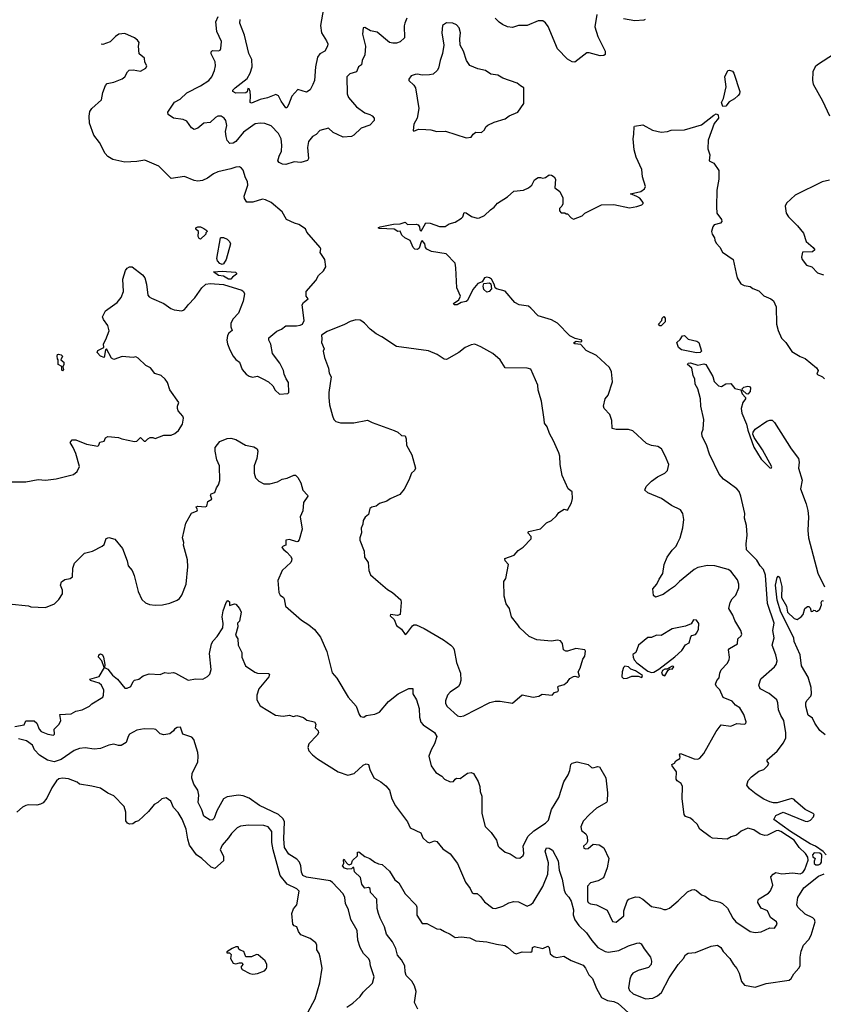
# Model space of a CAD drawing. Extents: x 2086813 to 2278017, y 548126 to 753336.
# Tile 297 of 461: x 2146574 to 2153164, y 694029 to 702103. Entities that reach past the tile are written whole.
import ezdxf

# ---------------------------------------------------------------- set-up
doc = ezdxf.new("R2010")
doc.units = 0

msp = doc.modelspace()

# ---------------------------------------------------------------- linework, layer by layer
at = {"layer": '0CON10XD'}
for points in [[(2149065.5, 702195), (2149041.1, 702055), (2149047.8, 701995), (2149090.3, 701930.3), (2149100, 701905), (2149098.6, 701885), (2149076, 701845), (2149035, 701821.4), (2149014.8, 701795.2), (2148999.2, 701715), (2148990, 701605), (2148978.9, 701571.1), (2148955, 701528.8), (2148925, 701508), (2148855, 701530), (2148805.8, 701475), (2148776.7, 701405), (2148765, 701380), (2148755, 701380), (2148716.5, 701435), (2148695, 701478), (2148675, 701488.8), (2148605, 701460.8), (2148545, 701448.2), (2148475, 701417.8), (2148463.3, 701425), (2148467.1, 701477.1), (2148463.8, 701515), (2148455, 701536), (2148445, 701538.8), (2148438.8, 701511.2), (2148427.2, 701502.8), (2148345, 701501.1), (2148320.9, 701515), (2148321.5, 701525), (2148341.8, 701545), (2148438.4, 701621.6), (2148464.5, 701665), (2148479.2, 701715), (2148477.5, 701775), (2148453.5, 701825), (2148416.9, 701975), (2148379.4, 702075), (2148381.9, 702105)], [(2149748.8, 702115), (2149732.5, 702075), (2149727.6, 702052.4), (2149728.6, 701955), (2149695, 701921.4), (2149665, 701910.5), (2149635, 701909.5), (2149605, 701916.9), (2149505, 702000.8), (2149451.3, 702011.3), (2149405, 702040), (2149390, 702035), (2149386, 701985), (2149410, 701885), (2149404.2, 701815), (2149382.6, 701767.4), (2149377, 701733), (2149352, 701715), (2149335, 701676), (2149280.7, 701659.3), (2149255.8, 701635), (2149258.9, 701495), (2149271.4, 701465), (2149335, 701389.2), (2149405, 701338.8), (2149445.9, 701325.9), (2149465, 701313.3), (2149480, 701295), (2149480, 701275), (2149445, 701237.5), (2149375, 701212.2), (2149315, 701155.7), (2149295, 701144.4), (2149225, 701139.4), (2149180.8, 701160.8), (2149145, 701178.6), (2149105, 701212), (2149035, 701194.3), (2149005, 701160.8), (2148974.3, 701145.7), (2148943.1, 701105), (2148932.9, 701055), (2148942.5, 700965), (2148933.2, 700946.8), (2148879.4, 700930.6), (2148825, 700936.5), (2148755, 700916.5), (2148727.6, 700917.6), (2148700.4, 700930.4), (2148691.1, 700945), (2148700.9, 700985), (2148720.4, 701025), (2148723.6, 701075), (2148717.9, 701125), (2148695, 701169.4), (2148635, 701231.8), (2148585, 701252.7), (2148545, 701255.5), (2148505, 701247.5), (2148409.8, 701180.2), (2148345, 701103.1), (2148325, 701091.4), (2148296.4, 701086.4), (2148275, 701113.3), (2148265.6, 701145), (2148262.2, 701185), (2148271.5, 701235), (2148265, 701276.2), (2148251.2, 701295), (2148225, 701310.8), (2148198.8, 701311.2), (2148180.3, 701299.7), (2148135, 701258.8), (2148085, 701254), (2148035, 701212.5), (2148005, 701202), (2147983.8, 701215), (2147945, 701270), (2147915, 701284.2), (2147835, 701294), (2147792.5, 701325), (2147787.5, 701345), (2147844.1, 701425.9), (2147889.2, 701450.8), (2147945, 701504), (2148055, 701560.6), (2148125.7, 701605), (2148148.6, 701635), (2148170.8, 701685), (2148180, 701725), (2148177.7, 701757.7), (2148145, 701822.5), (2148145, 701840), (2148155, 701850), (2148205, 701847.5), (2148216.4, 701853.6), (2148223, 701867), (2148228.6, 701925), (2148189.4, 702005), (2148181.2, 702085), (2148202.1, 702127.9)], [(2150235, 701133.8), (2150275, 701140), (2150292.5, 701165), (2150315, 701180), (2150361.7, 701178.3), (2150385, 701200), (2150397.5, 701225), (2150411.7, 701238.3), (2150465, 701262.5), (2150555, 701290), (2150586.4, 701313.6), (2150660, 701345), (2150706.7, 701415), (2150707.5, 701545), (2150679.3, 701559.3), (2150653.6, 701583.6), (2150535, 701622), (2150495, 701648.8), (2150436.1, 701656.1), (2150392.5, 701685), (2150329.5, 701699.5), (2150266.1, 701726.1), (2150237.3, 701767.3), (2150214.2, 701845), (2150185.8, 701895), (2150182.5, 701945), (2150188.6, 701995), (2150178, 702035), (2150155, 702061.2), (2150125, 702073.8), (2150075, 702076.7), (2150040, 702055), (2150036.7, 701995), (2150051.9, 701895), (2150041.9, 701825), (2150021.4, 701768.6), (2150009.4, 701705), (2149997.5, 701685), (2149965, 701657.1), (2149935, 701650), (2149875, 701646.9), (2149835, 701655.8), (2149815.9, 701654.1), (2149785, 701641.2), (2149763.8, 701615), (2149764.2, 701604.2), (2149805, 701566.2), (2149819.2, 701545), (2149846.2, 701375), (2149832.5, 701295), (2149806.2, 701245), (2149800, 701195), (2149805, 701190), (2149845, 701203.8), (2149905, 701203.3), (2149945, 701200), (2149995, 701186.2), (2150065, 701190), (2150235, 701133.8)], [(2150533, 702063), (2150505, 702081.2), (2150473.3, 702115)], [(2151307.1, 702145), (2151291.5, 702045), (2151313.9, 701963.9), (2151373.8, 701845), (2151373.9, 701816.1), (2151365, 701808.8), (2151335, 701806), (2151245, 701830.8), (2151225, 701830.8), (2151125, 701754.3), (2151105, 701757.5), (2151065, 701778), (2150984.2, 701865), (2150907.4, 702047.4), (2150886.6, 702076.6), (2150865, 702092.9), (2150825, 702092), (2150735, 702054.2), (2150664.6, 702055.4), (2150615, 702038), (2150574.2, 702044.2), (2150533, 702063)], [(2151702.5, 702105), (2151691.7, 702098.3), (2151617.9, 702092.1), (2151525, 702110.4)], [(2146485, 698314.2), (2146625, 698312.5), (2146725, 698331.2), (2146785, 698326.7), (2146873, 698337), (2147015, 698373.3), (2147045, 698397.5), (2147065, 698440), (2147033.3, 698545), (2147012.5, 698595), (2146987.5, 698635), (2147003.3, 698656.7), (2147035, 698658.9), (2147122.2, 698622.2), (2147213.3, 698606.7), (2147222.5, 698615), (2147230.7, 698639.3), (2147265, 698647.5), (2147277.5, 698675), (2147295, 698683.8), (2147385, 698677.5), (2147410, 698665), (2147515, 698643.3), (2147535, 698646.7), (2147565, 698676.7), (2147595, 698647.5), (2147605, 698647.5), (2147623.6, 698666.4), (2147643.6, 698676.4), (2147665, 698677.5), (2147685, 698667.5), (2147755, 698696.7), (2147815, 698696.7), (2147845, 698708.8), (2147875, 698733.3), (2147908.8, 698785), (2147916.1, 698836.1), (2147910.7, 698850.7), (2147873.3, 698895), (2147866.7, 698915), (2147866.7, 698935), (2147880, 698965), (2147805, 699067.5), (2147785, 699127.5), (2147766.7, 699155), (2147735, 699186.2), (2147682.7, 699202.7), (2147645, 699246.7), (2147608.3, 699268.3), (2147545, 699326.7), (2147525, 699337.5), (2147505, 699333.3), (2147415, 699340), (2147345, 699316.7), (2147327.7, 699327.7), (2147285, 699402.5), (2147277.5, 699395), (2147265, 699333.8), (2147235, 699343.8), (2147208.8, 699375), (2147215, 699390), (2147262.5, 699415), (2147260, 699445), (2147280, 699480), (2147307.7, 699552.3), (2147295.9, 699595.9), (2147260, 699645), (2147253.6, 699666.4), (2147277.5, 699715), (2147372.5, 699785), (2147406.2, 699825), (2147423.8, 699875), (2147420, 699975), (2147440.8, 700045), (2147456.2, 700065), (2147475, 700076.2), (2147495.6, 700075.6), (2147581.7, 700011.7), (2147598.8, 699985), (2147614.2, 699935), (2147624, 699845), (2147635, 699830), (2147655, 699818.8), (2147755, 699776.2), (2147812.5, 699735), (2147840, 699725), (2147903.6, 699716.4), (2147922.5, 699725), (2147942.5, 699745), (2147954.1, 699765.9), (2148009.3, 699820.7), (2148067, 699903), (2148100, 699935), (2148135, 699940.8), (2148245, 699930.8), (2148396, 699885), (2148408, 699875), (2148416.7, 699855), (2148406.7, 699795), (2148366.7, 699695), (2148325, 699650), (2148305.9, 699614.1), (2148304, 699585), (2148316.7, 699555), (2148288.8, 699531.2), (2148277.7, 699512.3), (2148272, 699475), (2148278, 699445), (2148296, 699395), (2148323.8, 699345), (2148346.1, 699316.1), (2148375, 699293.3), (2148399.2, 699235), (2148431.2, 699195), (2148455, 699180), (2148482.7, 699172.7), (2148525, 699180), (2148567.1, 699157.1), (2148615, 699132.5), (2148649.3, 699099.3), (2148670, 699065), (2148705, 699032.5), (2148771.7, 699038.3), (2148780, 699045), (2148777, 699127), (2148758.3, 699158.3), (2148742.5, 699195), (2148737.5, 699225), (2148707.5, 699285), (2148646.7, 699365), (2148633, 699443), (2148616.7, 699475), (2148616.2, 699495), (2148681.7, 699548.3), (2148720, 699565), (2148755, 699593.3), (2148843.6, 699593.6), (2148875, 699597.5), (2148893, 699607), (2148906.7, 699635), (2148891.2, 699765), (2148900, 699785), (2148940, 699815), (2148922, 699835), (2148923.3, 699875), (2149003.3, 699965), (2149023.3, 700005), (2149065.9, 700044.1), (2149083.8, 700075), (2149075, 700137.5), (2149036.7, 700195), (2149042.5, 700225), (2149036.7, 700235), (2148929.5, 700359.5), (2148917, 700387), (2148862.7, 700422.7), (2148826.7, 700435), (2148762.5, 700465), (2148725, 700526.2), (2148635, 700603.3), (2148590, 700625), (2148565, 700630), (2148485, 700606.2), (2148435, 700607.5), (2148416.4, 700636.4), (2148413.3, 700655), (2148444.1, 700745.9), (2148442, 700775), (2148424, 700805), (2148405, 700867.5), (2148393.9, 700883.9), (2148375.7, 700895.7), (2148345, 700894), (2148305, 700879.2), (2148197.5, 700855), (2148162.4, 700837.6), (2148115, 700802.5), (2148072.5, 700785), (2148035, 700779.2), (2148005, 700784), (2147925, 700817.5), (2147815, 700801.2), (2147715, 700902), (2147599.7, 700949.7), (2147535, 700938.6), (2147434.5, 700935.5), (2147336.2, 700955), (2147295, 700980.5), (2147273.6, 701005), (2147227.5, 701095), (2147182.2, 701155), (2147146.9, 701255), (2147143, 701313), (2147148.8, 701351.2), (2147164.3, 701375.7), (2147243.8, 701445), (2147254.4, 701505), (2147276.4, 701563.6), (2147289.7, 701580.3), (2147345, 701591.5), (2147415, 701617.5), (2147436, 701635), (2147456.7, 701675), (2147472.3, 701687.7), (2147505, 701691.2), (2147565, 701680), (2147607.5, 701705), (2147617.5, 701725), (2147600, 701755), (2147597, 701787), (2147553, 701823), (2147547.5, 701885), (2147553.3, 701915), (2147540, 701935), (2147515, 701953.8), (2147435, 701990), (2147387.3, 701982.7), (2147360, 701965), (2147315, 701920.8), (2147255, 701900), (2147240.4, 701902)], [(2153255, 701822), (2153117, 701733), (2153098, 701715), (2153079.2, 701675), (2153075.7, 701605), (2153081.4, 701575), (2153156.9, 701436.9), (2153214, 701315)], [(2152340.5, 701390.5), (2152329.2, 701425), (2152344.2, 701455.8), (2152367.7, 701552.3), (2152356.7, 701635), (2152381.2, 701685), (2152395, 701690), (2152420.5, 701680.5), (2152431.2, 701665), (2152480, 701515), (2152476, 701495), (2152465, 701480), (2152436.7, 701455), (2152390.8, 701429.2), (2152365, 701392.5), (2152340.5, 701390.5)], [(2152095.9, 695535.9), (2152075.9, 695555.9), (2152035, 695568.8), (2152024.2, 695584.2), (2152006, 695715), (2152010, 695815), (2151999.3, 695839.3), (2151965, 695862.5), (2151957.5, 695875), (2151960, 695935), (2151923.3, 695985), (2151922.5, 695995), (2151943, 696007), (2151953.6, 696026.4), (2151986.4, 696043.6), (2151990, 696055), (2151983.9, 696076.1), (2151993.4, 696086.6), (2152105, 696041.2), (2152135, 696039.2), (2152152.3, 696047.7), (2152185, 696085.4), (2152284.2, 696265.8), (2152325, 696319.5), (2152405, 696310.5), (2152455, 696331.8), (2152515, 696325.7), (2152527.8, 696332.2), (2152532.5, 696345), (2152511.9, 696405), (2152480.4, 696460.4), (2152445, 696482.9), (2152415.3, 696515.3), (2152343.8, 696545), (2152316.7, 696606.7), (2152288.8, 696635), (2152280, 696655), (2152291.2, 696685), (2152310, 696705), (2152314.2, 696745), (2152327.6, 696772.4), (2152376.2, 696823.8), (2152390.8, 696855), (2152394.3, 696875), (2152386.7, 696935), (2152395, 696947.8), (2152460, 696985), (2152462, 697025), (2152490.3, 697049.7), (2152495.8, 697065), (2152487.5, 697095), (2152438, 697175), (2152421.3, 697221.3), (2152388.9, 697275), (2152399.4, 697325), (2152416.3, 697353.7), (2152445.8, 697385), (2152470, 697445), (2152470.6, 697475), (2152459.8, 697509.8), (2152405, 697580), (2152384, 697595), (2152275, 697625.8), (2152215, 697626.6), (2152135, 697611.1), (2152105, 697595.6), (2151983.8, 697496.2), (2151944.6, 697455.4), (2151902.5, 697427.5), (2151849.8, 697390.2), (2151788.8, 697368.8), (2151770, 697380), (2151765.8, 697435), (2151800, 697475), (2151816.9, 697515), (2151848.1, 697561.9), (2151858.8, 697635), (2151884.7, 697695.3), (2151925, 697752.9), (2151956.2, 697785), (2151969.5, 697810.5), (2151988.8, 697855), (2152011.4, 697935), (2152019.2, 698005), (2152010.8, 698055), (2151992.4, 698082.4), (2151919.1, 698119.1), (2151837.1, 698177.1), (2151725, 698222), (2151701.2, 698245), (2151710.8, 698275), (2151755, 698319.2), (2151805, 698354.3), (2151865, 698384), (2151886.2, 698405), (2151896, 698455), (2151867.3, 698527.3), (2151837.5, 698585), (2151807.5, 698602.5), (2151755, 698610), (2151715, 698626.7), (2151601.7, 698731.7), (2151565, 698741.2), (2151465, 698741.2), (2151431.2, 698751.2), (2151430, 698815), (2151412.5, 698865), (2151367.5, 698915), (2151360, 698935), (2151373.8, 698995), (2151400, 699025), (2151435.6, 699134.4), (2151425.8, 699215), (2151409.7, 699249.7), (2151305, 699348.8), (2151220, 699390), (2151175, 699438.8), (2151127.5, 699445), (2151115, 699454), (2151136.4, 699466.4), (2151175, 699460), (2151182.5, 699465), (2151182.5, 699475), (2151128.9, 699488.9), (2151085, 699510), (2150983.6, 699613.6), (2150935, 699640.8), (2150824.3, 699674.3), (2150766.1, 699736.1), (2150745, 699753.3), (2150670, 699765), (2150635, 699783.3), (2150555.8, 699875.8), (2150482.5, 699895), (2150473.8, 699903.8), (2150466, 699935), (2150443.3, 699975), (2150427.3, 699987.3), (2150405, 699991.1), (2150384.6, 699985), (2150365.7, 699954.3), (2150331.2, 699938.8), (2150289.6, 699890.4), (2150245, 699800), (2150235, 699792.5), (2150195, 699784), (2150162.5, 699765), (2150137.5, 699765), (2150130, 699775), (2150174.4, 699805.6), (2150188, 699835), (2150159.4, 699905), (2150151.5, 700068.5), (2150143.8, 700105), (2150071.8, 700181.8), (2149951.5, 700201.5), (2149911.2, 700221.2), (2149901.2, 700235), (2149895.7, 700265), (2149875, 700292.5), (2149865, 700282.5), (2149850.6, 700229.4), (2149835, 700218), (2149815, 700220.8), (2149800.8, 700235), (2149775, 700292.5), (2149732.5, 700315), (2149708.8, 700335), (2149695, 700367.5), (2149675, 700366.7), (2149644.3, 700384.3), (2149525, 700390), (2149512.5, 700395), (2149530, 700405), (2149640, 700425), (2149695, 700427.5), (2149735, 700443.3), (2149755, 700422.5), (2149825, 700425.8), (2149841.2, 700421.2), (2149852, 700405), (2149855, 700380), (2149865, 700367.5), (2149905, 700437.5), (2149940, 700435), (2150017, 700407), (2150061.7, 700408.3), (2150095, 700427.5), (2150145, 700443.3), (2150197.5, 700475), (2150206.7, 700485), (2150218.3, 700521.7), (2150235, 700520), (2150278.3, 700488.3), (2150325, 700476.2), (2150345, 700478), (2150385, 700496), (2150435, 700544.2), (2150465.4, 700564.6), (2150493, 700597), (2150575, 700651.2), (2150625, 700696.2), (2150705, 700706), (2150745.9, 700724.1), (2150772.5, 700745), (2150795, 700790), (2150825, 700807.5), (2150845, 700810), (2150865, 700802.5), (2150885, 700807.5), (2150915, 700830), (2150935, 700827.5), (2150957.5, 700815), (2150967.5, 700795), (2150962.5, 700725), (2151003.3, 700695), (2151027, 700643), (2151027, 700593), (2151020, 700575), (2151000, 700555), (2151000, 700535), (2151015, 700520), (2151045, 700520), (2151055, 700510), (2151065, 700510), (2151097, 700477), (2151115, 700467.5), (2151185, 700493.8), (2151207.5, 700515), (2151345, 700583.3), (2151445, 700588), (2151575, 700561.2), (2151635, 700570), (2151675, 700584), (2151686.2, 700595), (2151686.7, 700605), (2151658, 700638), (2151635, 700654.2), (2151582.5, 700675), (2151667.5, 700695), (2151696.7, 700715), (2151706.2, 700735), (2151682, 700815), (2151675.8, 700875), (2151630, 700975), (2151612, 701035), (2151603.3, 701125), (2151611.2, 701165), (2151612.5, 701225), (2151615, 701230), (2151685, 701240), (2151762.5, 701197.5), (2151835, 701181.2), (2151885, 701186.7), (2151915, 701196.7), (2152025, 701200), (2152165, 701240), (2152265, 701321.2), (2152285, 701330), (2152302.5, 701322.5), (2152304.2, 701295), (2152268.3, 701251.7), (2152218.5, 701115), (2152215.6, 701045), (2152232.9, 700995), (2152227.5, 700945), (2152265, 700927.5), (2152306.2, 700865), (2152306.2, 700795), (2152291.2, 700705), (2152288.3, 700568.3), (2152292, 700515), (2152328.8, 700465), (2152333, 700447), (2152320, 700435), (2152268.3, 700421.7), (2152256.7, 700405), (2152247.5, 700365), (2152252.5, 700345), (2152272.5, 700315), (2152273.6, 700293.6), (2152285, 700270), (2152315, 700237.5), (2152335.9, 700195.9), (2152425.8, 700135.8), (2152449.3, 700020.7), (2152456.7, 699985), (2152487, 699937), (2152515, 699923.3), (2152565, 699916.2), (2152585, 699898.8), (2152635, 699878.8), (2152675, 699837.5), (2152733.4, 699813.4), (2152755, 699796.2), (2152777.7, 699747.7), (2152780, 699605), (2152793.8, 699555), (2152821.7, 699491.7), (2152855.5, 699455.5), (2152905, 699382), (2152975, 699341.4), (2153015.4, 699325.4), (2153108.3, 699248.3), (2153122.5, 699225), (2153110, 699195), (2153157.5, 699175), (2153175, 699157.5)], [(2153215, 700787.5), (2153155, 700773.3), (2152932.5, 700665), (2152861.2, 700598.8), (2152852, 700575), (2152858.8, 700515), (2152878.8, 700485), (2152952.9, 700412.9), (2153001.2, 700351.2), (2153024, 700285), (2153080, 700235), (2153093.3, 700215), (2153075, 700198.8), (2152993.9, 700196.1), (2152983.8, 700155), (2152990, 700135), (2153025, 700088.8), (2153070, 700075), (2153115, 700027.5), (2153165, 700010)], [(2148055, 700302.5), (2148045, 700307.5), (2148036.7, 700325), (2148040, 700365), (2148017.5, 700385), (2148017.5, 700395), (2148035, 700403.3), (2148055, 700403.3), (2148085, 700391.2), (2148107.5, 700375), (2148110, 700365), (2148100, 700355), (2148100, 700345), (2148055, 700302.5)], [(2148235, 700096.2), (2148215, 700102.5), (2148196.7, 700125), (2148190, 700145), (2148220, 700315), (2148225, 700317.5), (2148245, 700316), (2148275, 700302), (2148295, 700283.3), (2148301.2, 700265), (2148266.7, 700135), (2148245, 700101.2), (2148235, 700096.2)], [(2148305, 699974.5), (2148285, 699976.2), (2148245, 699998.9), (2148205, 700004.4), (2148162.5, 700035), (2148235, 700040.4), (2148342.4, 700032.4), (2148352, 700025), (2148350.8, 700015), (2148317.8, 699992.2), (2148305, 699974.5)], [(2150405, 699868), (2150380.5, 699890.5), (2150373.1, 699916.9), (2150380.7, 699939.3), (2150425.6, 699945.6), (2150437.7, 699937.7), (2150444, 699896), (2150425, 699873.8), (2150405, 699868)], [(2151835, 699592.5), (2151823, 699593), (2151812.5, 699605), (2151840, 699635), (2151842.5, 699655), (2151855, 699670), (2151866.7, 699655), (2151867.5, 699625), (2151835, 699592.5)], [(2150185, 696388), (2150215, 696394), (2150430, 696505), (2150473.9, 696513.9), (2150514.1, 696514.1), (2150615, 696497.5), (2150695, 696566.7), (2150785, 696546.7), (2150830, 696555), (2150858.3, 696571.7), (2150940, 696565), (2150960, 696585), (2150987.5, 696595), (2150992.5, 696605), (2150987, 696633), (2150991.7, 696638.3), (2151038.3, 696651.7), (2151066.4, 696673.6), (2151085, 696700), (2151115, 696716.7), (2151125, 696720), (2151155, 696712.5), (2151165, 696720), (2151153.3, 696755), (2151170, 696785), (2151190.5, 696859.5), (2151208.8, 696885), (2151213.3, 696925), (2151207.5, 696935), (2151135, 696947.1), (2151065, 696924.2), (2151052.5, 696925), (2151034, 696935), (2151026.4, 696986.4), (2151008.6, 697008.6), (2150985, 697016), (2150935, 697006.7), (2150815, 697017.5), (2150752.5, 697045), (2150675, 697117.5), (2150658.3, 697141.7), (2150606.7, 697205), (2150590, 697275), (2150564.1, 697314.1), (2150546.7, 697375), (2150543.3, 697495), (2150559.3, 697520.7), (2150582.5, 697635), (2150553.8, 697665), (2150553.3, 697685), (2150628.3, 697711.7), (2150660.7, 697749.3), (2150703, 697777), (2150767.5, 697845), (2150767.5, 697865), (2150740, 697895), (2150750, 697905), (2150845, 697927.5), (2150895, 697977.5), (2150935, 697997.5), (2150976.4, 698033.6), (2150995, 698062.5), (2151038.3, 698088.3), (2151065, 698080), (2151097.7, 698142.3), (2151107, 698177), (2151105, 698230), (2151072.5, 698255), (2151023.3, 698365), (2151006, 698455), (2151003.6, 698523.6), (2150995, 698550), (2150950.7, 698650.7), (2150918.3, 698708.3), (2150898.8, 698765), (2150878.8, 698795), (2150876, 698825), (2150853.8, 698975), (2150826.2, 699065), (2150823.8, 699105), (2150765, 699236.7), (2150735, 699246.2), (2150555, 699249.2), (2150515, 699312.9), (2150455, 699364.4), (2150355, 699421.4), (2150305, 699440.8), (2150275, 699438), (2150225.8, 699414.2), (2150175.8, 699374.2), (2150075, 699316.7), (2150055, 699320), (2149997.7, 699357.7), (2149925, 699386.7), (2149665, 699423.3), (2149543.6, 699503.6), (2149496.4, 699526.4), (2149447.5, 699565), (2149402.5, 699615), (2149380.7, 699630.7), (2149365, 699640), (2149330.7, 699640.7), (2149285, 699628.8), (2149237.3, 699602.7), (2149095, 699546.7), (2149047.5, 699515), (2149052.5, 699485), (2149047.5, 699455), (2149070, 699405), (2149063.3, 699385), (2149073.6, 699333.6), (2149106.7, 699245), (2149112.5, 699205), (2149127.5, 699175), (2149110, 699045), (2149110, 699005), (2149114.1, 698944.1), (2149138.8, 698855), (2149150, 698825), (2149165, 698807.5), (2149205, 698796.2), (2149315, 698798), (2149425, 698820), (2149465, 698800), (2149645.5, 698735.5), (2149675, 698720), (2149705, 698693.8), (2149735, 698690), (2149744.2, 698665), (2149746.7, 698615), (2149788.8, 698535), (2149820, 698425), (2149810, 698405), (2149785.8, 698384.2), (2149765, 698326.7), (2149727.6, 698252.4), (2149690.3, 698209.7), (2149612.5, 698175), (2149585, 698153.8), (2149525, 698136.2), (2149497.5, 698115), (2149462.5, 698105), (2149446.1, 698093.9), (2149433.8, 698046.2), (2149407, 698023), (2149390, 697995), (2149386.7, 697965), (2149373, 697933), (2149376.2, 697895), (2149363.8, 697855), (2149363.8, 697835), (2149398, 697745), (2149401.2, 697695), (2149430.5, 697650.5), (2149436.2, 697585), (2149451.2, 697551.2), (2149512, 697495), (2149590.2, 697430.2), (2149630.8, 697405), (2149698, 697345), (2149702.5, 697325), (2149692.5, 697225), (2149672, 697218), (2149613.8, 697226.2), (2149612.5, 697215), (2149644, 697185), (2149664.2, 697134.2), (2149705.7, 697105.7), (2149735, 697062.5), (2149745, 697067.5), (2149795, 697133.8), (2149805, 697140), (2149825, 697139.6), (2149891.8, 697111.8), (2150048, 697018), (2150110, 696975), (2150129.1, 696955), (2150137.8, 696935), (2150155, 696832.5), (2150187.5, 696745), (2150190, 696685), (2150184.2, 696655), (2150172.5, 696635), (2150105, 696589.2), (2150082.9, 696565), (2150065, 696517.5), (2150064.3, 696495), (2150080.3, 696470.3), (2150165, 696394), (2150185, 696388)], [(2152125, 699371.2), (2152001.2, 699395), (2151975.8, 699415), (2151962.5, 699455), (2151989.2, 699480.8), (2152008.8, 699511.2), (2152025, 699513.3), (2152055, 699482.5), (2152125.8, 699465.8), (2152143.3, 699455), (2152164.2, 699385), (2152155, 699374.7), (2152125, 699371.2)], [(2146925, 699223.8), (2146918.3, 699228.3), (2146918.3, 699258.3), (2146890, 699275), (2146890, 699315), (2146883, 699323), (2146880, 699345), (2146883.3, 699356.7), (2146890.7, 699359.3), (2146912.5, 699355), (2146923.3, 699345), (2146910, 699315), (2146936.7, 699295), (2146936.2, 699275), (2146927.5, 699255), (2146932.5, 699235), (2146925, 699223.8)], [(2153187.3, 695255), (2153161.8, 695281.8), (2153100, 695325), (2153055, 695343.9), (2152894.8, 695445), (2152758.8, 695545), (2152773.6, 695576.4), (2152835, 695603.8), (2153015, 695530.2), (2153035, 695527.5), (2153060.2, 695539.8), (2153084.4, 695565.6), (2153088, 695585), (2153082, 695595), (2153015, 695625.6), (2152935.8, 695695), (2152925, 695708), (2152905, 695717.5), (2152785, 695682.5), (2152755, 695681.1), (2152725, 695688.5), (2152675, 695710.6), (2152612.8, 695752.8), (2152558.8, 695795), (2152536.9, 695825), (2152548.9, 695865), (2152574.7, 695895.3), (2152635, 695940.8), (2152675.8, 695954.2), (2152706.7, 695985), (2152716.2, 696005), (2152704.1, 696024.1), (2152704, 696035), (2152785, 696105.6), (2152836.8, 696173.2), (2152856.9, 696215), (2152857.1, 696255), (2152840.6, 696355), (2152815, 696397.1), (2152796.2, 696445), (2152790.9, 696500.9), (2152782.5, 696525), (2152718.6, 696578.6), (2152646, 696615), (2152635.8, 696645), (2152651.7, 696698.3), (2152763.8, 696796.2), (2152778.6, 696815), (2152786.7, 696845), (2152775.5, 696895), (2152743.5, 696975), (2152761.6, 697035), (2152749.7, 697095), (2152760.9, 697155), (2152707.5, 697315), (2152688.7, 697548.7), (2152674.5, 697594.5), (2152645.4, 697625.4), (2152620.1, 697670.1), (2152535.4, 697755.4), (2152531.4, 697805), (2152540, 697875), (2152534.8, 697955), (2152518.2, 698015), (2152519.1, 698055), (2152488.8, 698195), (2152473.2, 698233.2), (2152456, 698256), (2152379.6, 698309.6), (2152344.3, 698335), (2152308.8, 698375), (2152229.7, 698539.7), (2152205.5, 698615.5), (2152171.4, 698685), (2152167.5, 698715), (2152177.5, 698745), (2152184.3, 698825), (2152159.4, 698935), (2152156.2, 698995), (2152135.8, 699075), (2152112.5, 699115), (2152110, 699155), (2152096, 699186), (2152085.6, 699245), (2152049.2, 699275), (2152056.7, 699285), (2152075, 699288.7), (2152135, 699270.3), (2152185, 699280), (2152200.6, 699275), (2152257.7, 699177.7), (2152268.6, 699135), (2152305, 699100), (2152330, 699095), (2152365, 699117.5), (2152405, 699120), (2152439.3, 699079.3), (2152488.3, 699068.3), (2152498.8, 699035), (2152526.7, 699005), (2152526.2, 698995), (2152505, 698963.3), (2152490, 698915), (2152494.6, 698875), (2152533.7, 698785), (2152545, 698736), (2152595, 698598.6), (2152655, 698500.5), (2152725, 698429.2), (2152737.5, 698425), (2152742, 698435), (2152665, 698576.7), (2152598.1, 698678.1), (2152587.2, 698705), (2152588.6, 698721.4), (2152605, 698745.5), (2152700.3, 698809.7), (2152725, 698820), (2152745, 698818.4), (2152765, 698800.7), (2152901.4, 698585), (2152960, 698505), (2152967.1, 698475), (2152960, 698425), (2152991.7, 698328.3), (2152977.5, 698255), (2153022.9, 698132.9), (2153037.2, 698077.2), (2153041.6, 698025), (2153036.7, 697915), (2153043, 697855), (2153118.1, 697565), (2153175, 697452.1)], [(2152545, 699033.3), (2152533.6, 699033.6), (2152500, 699065), (2152497.5, 699075), (2152511.7, 699088.3), (2152545, 699098.8), (2152560, 699095), (2152566.7, 699085), (2152563.3, 699055), (2152545, 699033.3)], [(2146485, 697312.5), (2146645, 697297.5), (2146665, 697287.5), (2146785, 697283.3), (2146857.7, 697312.3), (2146895, 697347.5), (2146923.3, 697395), (2146923.8, 697425), (2146909.2, 697465), (2146917.4, 697492.6), (2146945, 697513.1), (2146988.3, 697521.7), (2147005.6, 697534.4), (2147008.1, 697605), (2147023.5, 697646.5), (2147105, 697727.9), (2147170, 697745), (2147250, 697785), (2147265, 697800), (2147282.5, 697847.5), (2147305, 697857.5), (2147355, 697842.5), (2147415.9, 697765.9), (2147456.2, 697665), (2147463.8, 697625), (2147495, 697587.5), (2147513.3, 697545), (2147543.8, 697415), (2147575, 697347.5), (2147605, 697321.2), (2147637.3, 697307.3), (2147685, 697300.8), (2147745, 697304.3), (2147805, 697317.5), (2147865.9, 697344.1), (2147885, 697356.7), (2147903.3, 697385), (2147940, 697475), (2147952, 697615), (2147948.8, 697675), (2147917, 697793), (2147920, 697815), (2147910, 697855), (2147936.7, 697975), (2147982.3, 698057.7), (2148030, 698075), (2148032.5, 698085), (2148021.7, 698108.3), (2148035, 698112.5), (2148095, 698107.5), (2148107.5, 698115), (2148117, 698153), (2148148.3, 698171.7), (2148137.5, 698205), (2148142.5, 698215), (2148173.3, 698226.7), (2148186.7, 698265), (2148205, 698287.5), (2148214.3, 698325), (2148212.9, 698445), (2148190, 698495), (2148175.9, 698564.1), (2148177.5, 698595), (2148215.7, 698645), (2148275, 698667.3), (2148305, 698672.3), (2148345, 698659.1), (2148425, 698612.9), (2148495, 698600), (2148521.2, 698585), (2148526, 698565), (2148518, 698505), (2148496.2, 698445), (2148497.5, 698385), (2148507.5, 698345), (2148535, 698317.5), (2148575, 698297.1), (2148625, 698295.6), (2148687, 698313), (2148725, 698334.5), (2148767.6, 698342.4), (2148821.2, 698368.8), (2148835, 698368), (2148855, 698347.5), (2148878.8, 698305), (2148896.4, 698245), (2148934, 698205), (2148936, 698195), (2148900, 698145), (2148894.4, 698075), (2148874.5, 698025.5), (2148888.9, 697925), (2148865, 697837.5), (2148855, 697824), (2148845, 697822.5), (2148785, 697840.8), (2148757.5, 697835), (2148756.7, 697795), (2148733, 697787), (2148723.8, 697775), (2148738.8, 697755), (2148765.6, 697735.6), (2148795.6, 697705), (2148804.3, 697685), (2148802.5, 697665), (2148796.9, 697653.1), (2148726.2, 697585), (2148690, 697505), (2148700, 697405), (2148708.8, 697385), (2148735.7, 697365.7), (2148741.2, 697355), (2148754.5, 697294.5), (2148885, 697178.8), (2148945, 697140), (2148991.2, 697101.2), (2149039.7, 697039.7), (2149092.1, 696922.1), (2149137.3, 696747.3), (2149174.2, 696704.2), (2149267.7, 696547.7), (2149333.6, 696473.6), (2149356.7, 696405), (2149368.3, 696388.3), (2149395, 696383.8), (2149415, 696396.2), (2149485, 696409.2), (2149525.5, 696424.5), (2149597.8, 696512.2), (2149676.4, 696573.6), (2149765, 696620), (2149798.3, 696618.3), (2149797.5, 696575), (2149826.7, 696525), (2149849.6, 696455), (2149851.8, 696385), (2149862.8, 696342.8), (2149881.1, 696321.1), (2149975, 696258.8), (2149995.6, 696225.6), (2149975.4, 696164.6), (2149947.5, 696115), (2149928.8, 696065), (2149946.7, 695985), (2149985, 695930), (2150035, 695900), (2150056.4, 695876.4), (2150105, 695853.3), (2150130, 695855), (2150143.6, 695876.4), (2150155, 695882.5), (2150185, 695880), (2150245, 695923.3), (2150275, 695930), (2150295, 695922.5), (2150333.8, 695855), (2150347.5, 695815), (2150350.6, 695775), (2150362.5, 695735), (2150364, 695595), (2150391.7, 695488.3), (2150438.8, 695438.8), (2150483.3, 695375), (2150496.7, 695325), (2150505, 695316.7), (2150555, 695276.7), (2150595, 695264), (2150645, 695231.2), (2150675, 695226.7), (2150701.7, 695248.3), (2150707.5, 695265), (2150703.8, 695326.2), (2150742.1, 695405), (2150789.4, 695450.6), (2150886.2, 695515), (2150911.2, 695538.8), (2150934.1, 695625.9), (2150995.5, 695724.5), (2151035, 695852.5), (2151070.3, 695909.7), (2151085.8, 695945), (2151094.2, 695995.8), (2151105, 696007.5), (2151145, 696016.2), (2151236.4, 695996.4), (2151262.1, 695972.1), (2151275, 695967.5), (2151315, 695980), (2151327.3, 695977.3), (2151379.2, 695885), (2151393, 695763), (2151392, 695695), (2151386.2, 695685), (2151305, 695636.2), (2151245.8, 695584.2), (2151195, 695530), (2151174.4, 695485), (2151180, 695455), (2151216, 695426), (2151226.1, 695406.1), (2151230, 695365), (2151221.7, 695348.3), (2151196.7, 695325), (2151200.5, 695310.5), (2151215.8, 695304.2), (2151235, 695308), (2151277, 695343), (2151325, 695336.7), (2151365, 695312.5), (2151403.8, 695225), (2151392.3, 695147.7), (2151361.2, 695065), (2151317.6, 695042.4), (2151255, 695024.4), (2151231.2, 694998.8), (2151228.9, 694878.9), (2151236, 694865), (2151255, 694852.5), (2151305, 694846), (2151390.3, 694800.3), (2151435, 694707.5), (2151463.9, 694703.9), (2151526.7, 694755), (2151528, 694795), (2151554.3, 694875), (2151569.1, 694890.9), (2151597.8, 694902.2), (2151625, 694910.8), (2151655, 694907.5), (2151685, 694890), (2151755, 694830.8), (2151827.9, 694817.9), (2151855, 694806), (2151875, 694806), (2151901.7, 694818.3), (2151973, 694877), (2152049.3, 694950.7), (2152085, 694967.5), (2152105, 694970), (2152125, 694963.3), (2152165.9, 694925.9), (2152195.7, 694915.7), (2152235, 694886.2), (2152315, 694867.1), (2152336.7, 694855), (2152377.6, 694817.6), (2152422.9, 694735), (2152446.6, 694706.6), (2152565, 694626), (2152605, 694618), (2152655, 694624), (2152725, 694656.7), (2152765, 694653.8), (2152786.2, 694685), (2152780, 694705), (2152731.8, 694741.8), (2152705.3, 694795.3), (2152655, 694818), (2152626, 694865), (2152630, 694885), (2152638.8, 694895), (2152715, 694939.2), (2152730.6, 694959.4), (2152750.5, 695005), (2152734.3, 695075), (2152752.4, 695097.6), (2152775, 695108.6), (2152825, 695100), (2152915, 695106.9), (2152975, 695100), (2152995, 695110.8), (2153012.9, 695135), (2153039.1, 695210.9), (2153035.7, 695235), (2153017.1, 695265), (2152965.4, 695315.4), (2152925, 695373.8), (2152815, 695445.8), (2152795, 695453.3), (2152777.7, 695452.3), (2152705, 695416.4), (2152685, 695412.2), (2152645, 695425.5), (2152595, 695460.6), (2152545, 695474), (2152490.5, 695449.5), (2152453.4, 695416.6), (2152407, 695403), (2152375, 695384.2), (2152255, 695392.5), (2152235, 695401.2), (2152150, 695465), (2152128.8, 695505), (2152095.9, 695535.9)], [(2153178.7, 696238.7), (2153135.5, 696275.5), (2153094.1, 696334.1), (2153074.3, 696375), (2153040.4, 696400.4), (2153020.5, 696475), (2153019.3, 696500.7), (2153028.7, 696521.3), (2153062.1, 696555), (2153067.1, 696575), (2153065, 696627.5), (2153040.3, 696710.3), (2152984.5, 696805), (2152974.2, 696895), (2152925, 697003.3), (2152921.4, 697035), (2152815, 697244.3), (2152786.2, 697343.8), (2152770.8, 697465), (2152785, 697528.8), (2152795, 697540), (2152805, 697532.5), (2152823.3, 697455), (2152821.9, 697365), (2152862.5, 697295), (2152869.2, 697245), (2152925, 697192), (2152950, 697185), (2152982.5, 697205), (2152997.5, 697225), (2153012.5, 697275), (2153035, 697290), (2153045, 697290), (2153055, 697280), (2153065, 697250), (2153078.3, 697251.7), (2153085, 697260), (2153098.3, 697258.3), (2153105, 697250), (2153115, 697252.5), (2153135, 697270), (2153148.8, 697305), (2153146.2, 697325), (2153155, 697340), (2153165, 697338)], [(2146535, 696306.7), (2146610, 696320), (2146625, 696353.3), (2146693, 696353), (2146713.3, 696335), (2146732, 696285), (2146750, 696265), (2146805, 696243.1), (2146850, 696235), (2146860, 696245), (2146857.5, 696285), (2146897.5, 696325), (2146910, 696355), (2146903.3, 696406.7), (2146995, 696410), (2147035, 696432.5), (2147085, 696442.5), (2147145, 696472.5), (2147165, 696492.5), (2147255, 696547.5), (2147262, 696565), (2147262.5, 696605), (2147245.6, 696645.6), (2147225, 696662.5), (2147155, 696684.2), (2147150, 696695), (2147224.1, 696715.9), (2147270, 696790), (2147295, 696776.7), (2147335, 696727.5), (2147375.9, 696695.9), (2147435, 696622.5), (2147455, 696620.8), (2147485, 696634), (2147503.9, 696676.1), (2147515, 696687.5), (2147550, 696695), (2147586.4, 696723.6), (2147635, 696738), (2147725, 696734.2), (2147765, 696751.2), (2147795, 696743.3), (2147835, 696748.8), (2147850, 696745), (2147955, 696688), (2148017.7, 696697.7), (2148075, 696695.7), (2148115, 696715.8), (2148133.4, 696736.6), (2148144.5, 696775.5), (2148130.7, 696905), (2148147.7, 696985), (2148159.2, 697010.8), (2148192.2, 697045), (2148238.6, 697115), (2148243, 697153), (2148233.1, 697205), (2148242, 697255), (2148267.5, 697325), (2148280.7, 697339.3), (2148295, 697330), (2148295, 697300), (2148335, 697312.5), (2148345, 697310), (2148375, 697273.8), (2148390, 697245), (2148375, 697170), (2148360, 697155), (2148363.8, 697125), (2148342.5, 697055), (2148363.8, 697025), (2148366.2, 696975), (2148395.8, 696915), (2148394.3, 696874.3), (2148425.9, 696805.9), (2148503, 696753), (2148525, 696744), (2148613, 696743), (2148622.5, 696735), (2148616.7, 696715), (2148533.8, 696615), (2148518.8, 696565), (2148517.5, 696525), (2148546.1, 696476.1), (2148670.3, 696400.3), (2148735, 696392), (2148785, 696400), (2148815, 696390), (2148846.4, 696396.4), (2148901.2, 696381.2), (2148928.3, 696358.3), (2148992.5, 696345), (2149002.5, 696325), (2148997.5, 696295), (2149022, 696272), (2149024.2, 696255), (2149014, 696235), (2148945.5, 696164.5), (2148935.8, 696135), (2148945, 696108.8), (2148973.8, 696075), (2149015, 696042.2), (2149186.6, 695936.6), (2149265, 695909.2), (2149317.3, 695922.7), (2149389.8, 695990.2), (2149415, 696000), (2149433.3, 695995), (2149443.8, 695955), (2149476.9, 695886.9), (2149535, 695854.2), (2149575, 695820.8), (2149605, 695785.8), (2149624.5, 695714.5), (2149655.8, 695655.8), (2149754, 695525), (2149776.1, 695476.1), (2149862.5, 695435), (2149878.8, 695395), (2149915, 695362.5), (2149935, 695354), (2149975, 695370), (2149994.1, 695364.1), (2150044.5, 695304.5), (2150105, 695264), (2150163.3, 695185), (2150230.2, 695030.2), (2150268.7, 694978.7), (2150285, 694942.5), (2150295, 694937.5), (2150325, 694938.8), (2150353, 694913), (2150385, 694870), (2150455, 694818), (2150475.6, 694814.4), (2150535, 694834.4), (2150585, 694861.1), (2150625, 694872), (2150665, 694868.6), (2150735, 694834.3), (2150765, 694847.1), (2150785, 694864.2), (2150865, 694995.7), (2150903.8, 695095), (2150910, 695190), (2150883.1, 695285), (2150895, 695311.2), (2150915, 695310.8), (2150943, 695293), (2150990, 695205), (2150998.3, 695128.3), (2151021.4, 695055), (2151039.4, 694965), (2151049.1, 694939.1), (2151078.3, 694908.3), (2151095.3, 694875.3), (2151115.8, 694805), (2151113.5, 694763.5), (2151125, 694722), (2151158.1, 694675), (2151220.8, 694615), (2151266.4, 694553.6), (2151314.3, 694495), (2151375, 694463.1), (2151403, 694457), (2151488.3, 694471.7), (2151565, 694510), (2151635, 694530), (2151655, 694533.8), (2151671.2, 694525), (2151693.9, 694483.9), (2151747.1, 694415), (2151755.9, 694384.1), (2151751.4, 694355), (2151729.2, 694330.8), (2151645, 694307.3), (2151602.9, 694285), (2151587.1, 694265), (2151576.9, 694235), (2151567.5, 694165), (2151575, 694143.1), (2151605, 694115.5), (2151705, 694074.4), (2151765, 694080.8), (2151805, 694100), (2151836, 694125), (2151899.1, 694245), (2151974.4, 694355), (2152018, 694405), (2152035, 694435.8), (2152055, 694447.5), (2152115.7, 694454.3), (2152245, 694506.7), (2152295, 694513.8), (2152324, 694495), (2152342, 694462), (2152398, 694405), (2152427.5, 694355), (2152455, 694323.8), (2152474.4, 694285), (2152493.1, 694215), (2152517, 694187), (2152605, 694170.6), (2152695, 694199.2), (2152885, 694226), (2152900.3, 694239.7), (2152921.2, 694278.8), (2152964.1, 694325.9), (2152973.8, 694345), (2152973.5, 694415), (2152982.5, 694465), (2153002.7, 694515), (2153045, 694560.5), (2153063.9, 694595), (2153097.8, 694705), (2153091.4, 694725), (2153078.8, 694738.8), (2153015, 694767.1), (2152954.2, 694825), (2152945.6, 694845.6)], [(2151755, 696750), (2151775, 696753.8), (2151814.1, 696775.9), (2151945, 696878.8), (2152005, 696931.2), (2152034.1, 696975.9), (2152065, 696992.5), (2152076.4, 697043.6), (2152085, 697052.5), (2152115, 697062.5), (2152127.5, 697075), (2152140, 697105), (2152143, 697153), (2152125, 697180), (2152099.3, 697180.7), (2152080, 697150), (2152035, 697128.8), (2151923.4, 697106.6), (2151835, 697052.5), (2151795, 697056.7), (2151755, 697037.5), (2151725, 697036.2), (2151647.5, 696975), (2151627.5, 696915), (2151603, 696897), (2151603.3, 696875), (2151612, 696855), (2151635, 696829.2), (2151725, 696761.2), (2151755, 696750)], [(2147270, 696790), (2147265, 696790), (2147247.5, 696845), (2147220.5, 696875), (2147223.1, 696895), (2147235, 696902.5), (2147252, 696895), (2147261.4, 696875), (2147272.5, 696815), (2147270, 696790)], [(2151525, 696700), (2151555, 696703.8), (2151595, 696720), (2151645, 696720), (2151675, 696710), (2151680, 696725), (2151625, 696763.3), (2151586.4, 696776.4), (2151567.5, 696795), (2151537, 696803), (2151525, 696790), (2151513.3, 696755), (2151512.5, 696715), (2151525, 696700)], [(2151865, 696722.5), (2151891.7, 696768.3), (2151905, 696780), (2151925, 696777.5), (2151937.5, 696795), (2151935, 696800), (2151925, 696802.5), (2151881.7, 696778.3), (2151865, 696777.5), (2151843.8, 696766.2), (2151837.5, 696745), (2151847, 696727), (2151865, 696722.5)], [(2149256.2, 694005), (2149305, 694038), (2149365, 694094), (2149391.2, 694128.8), (2149466.4, 694203.6), (2149479.2, 694255), (2149450, 694345), (2149444.2, 694385), (2149434, 694405), (2149392.5, 694445), (2149366.3, 694496.3), (2149346.4, 694555), (2149341.1, 694635), (2149289.5, 694725), (2149269.2, 694805), (2149245.6, 694855.6), (2149240, 694905), (2149226.9, 694935), (2149138.6, 695028.6), (2149120.5, 695040.5), (2148925, 695072.5), (2148895.7, 695085.7), (2148883.4, 695113.4), (2148879.6, 695165), (2148868.8, 695195), (2148845, 695219.2), (2148779.5, 695259.5), (2148744.1, 695315), (2148738.9, 695385), (2148745.2, 695525), (2148735, 695548.9), (2148695, 695584.3), (2148539.9, 695659.9), (2148455, 695720), (2148405, 695738.8), (2148366.6, 695743.4), (2148275, 695730.4), (2148244.7, 695715.3), (2148190, 695615), (2148167.5, 695555), (2148155, 695541.2), (2148135, 695540), (2148085, 695571.2), (2148068.1, 695625), (2148037.3, 695685), (2148041.6, 695745), (2148034.7, 695784.7), (2148002.9, 695835), (2147984.6, 695884.6), (2147987.9, 695925), (2148033.2, 696015), (2148038.5, 696065), (2148035.4, 696095), (2148000.5, 696200.5), (2147985, 696220), (2147912.5, 696245), (2147891.7, 696301.7), (2147865, 696300), (2147843.6, 696286.4), (2147835, 696272.5), (2147803.6, 696246.4), (2147755, 696240), (2147726.4, 696246.4), (2147691.2, 696281.2), (2147675, 696286.2), (2147595, 696288.8), (2147535, 696278), (2147475, 696243.8), (2147462.5, 696225), (2147445.4, 696174.6), (2147405, 696150), (2147385, 696150), (2147345, 696163.1), (2147304.3, 696154.3), (2147235, 696127.7), (2147185, 696121.9), (2147111.8, 696131.8), (2147065, 696127.6), (2147019.8, 696110.2), (2146915, 696036.5), (2146855, 696017.1), (2146800.5, 696030.5), (2146735, 696072.9), (2146695.7, 696115), (2146677.5, 696155), (2146630.7, 696190.7), (2146565, 696207.1)], [(2148895.7, 693885), (2148996.2, 694075), (2149036.1, 694206.1), (2149052.9, 694325), (2149038.6, 694415), (2149029.2, 694445), (2149010.8, 694475), (2149009.2, 694515), (2149002.5, 694532.5), (2148955, 694568.8), (2148878.3, 694598.3), (2148858.8, 694625), (2148847.5, 694665), (2148825, 694672.5), (2148813.8, 694685), (2148805.8, 694775), (2148819.1, 694810.9), (2148846.2, 694845), (2148866.4, 694956.4), (2148847.5, 694975), (2148767.1, 695015), (2148708.9, 695085), (2148651.2, 695295), (2148642.3, 695355), (2148642.3, 695445), (2148610, 695485), (2148575.7, 695494.3), (2148448.7, 695498.7), (2148385, 695490), (2148356, 695475), (2148309.8, 695430.2), (2148286.2, 695393.8), (2148234.4, 695335), (2148217.1, 695295), (2148245.8, 695245), (2148244.1, 695205.9), (2148175, 695142.5), (2148145, 695153.8), (2148066.9, 695225), (2148023.5, 695255), (2147965, 695334), (2147952, 695382), (2147937.9, 695465), (2147905, 695546), (2147873, 695603), (2147835, 695643.3), (2147814.1, 695694.1), (2147775, 695723.3), (2147740, 695715), (2147707.5, 695685), (2147675, 695667.5), (2147629.7, 695610.3), (2147546.8, 695533.2), (2147522.5, 695525), (2147501.7, 695508.3), (2147475, 695506.2), (2147456.7, 695515), (2147444.2, 695534.2), (2147444.3, 695605), (2147430.3, 695650.3), (2147345, 695737.5), (2147295, 695760.8), (2147235, 695801.2), (2147165, 695818.8), (2147065, 695833.3), (2147045, 695850), (2146975, 695878), (2146925, 695884.2), (2146895, 695878.1), (2146875, 695861.2), (2146836.7, 695805), (2146795, 695720), (2146765, 695680), (2146745, 695668.9), (2146715, 695662.9)], [(2146715, 695662.9), (2146645.6, 695664.4), (2146625, 695658.5), (2146595.4, 695644.6), (2146550, 695605)], [(2149839.4, 693989.4), (2149811.9, 694045), (2149823.8, 694135), (2149811.8, 694181.8), (2149789.4, 694219.4), (2149744.2, 694265), (2149734.5, 694294.5), (2149732.5, 694345), (2149703.6, 694393.6), (2149671.7, 694431.7), (2149658, 694488), (2149631.7, 694541.7), (2149582, 694605), (2149566.2, 694663.8), (2149528.6, 694735), (2149515.6, 694775), (2149505.6, 694815), (2149501.5, 694891.5), (2149451.5, 694945), (2149448.2, 694978.2), (2149435, 694987.1), (2149405, 694982.7), (2149392.1, 694995), (2149379.2, 695015), (2149368.2, 695068.2), (2149320, 695115), (2149315, 695150), (2149305, 695150), (2149295, 695140), (2149262.5, 695137.5), (2149237.5, 695145), (2149220, 695165), (2149232.5, 695185), (2149230, 695215), (2149235, 695220), (2149241.7, 695201.7), (2149265, 695177.5), (2149275, 695172.5), (2149295, 695180), (2149301.7, 695208.3), (2149343, 695247), (2149343, 695277), (2149355, 695280), (2149405, 695241.2), (2149445, 695224), (2149485.8, 695195.8), (2149515, 695181.2), (2149546.7, 695175), (2149605, 695121.2), (2149650.9, 695050.9), (2149682, 695025), (2149733.8, 694935), (2149825, 694842.5), (2149831.2, 694825), (2149831.2, 694761.2), (2149875, 694692.5), (2149911.7, 694691.7), (2149995, 694646.7), (2150025.8, 694645.8), (2150057.5, 694625), (2150105, 694603.3), (2150145, 694576.2), (2150195, 694581.4), (2150265, 694572.9), (2150315, 694548.6), (2150405, 694542), (2150485, 694521.2), (2150552.3, 694512.3), (2150575, 694498.8), (2150625, 694451.2), (2150645, 694443.3), (2150695, 694458.8), (2150765, 694456.7), (2150777.5, 694465), (2150780, 694495), (2150795, 694502.5), (2150865, 694486.7), (2150905.9, 694505.9), (2150916, 694495), (2150925, 694442.5), (2150950, 694420), (2150975, 694414.2), (2151035, 694424), (2151095, 694387.1), (2151195, 694349.2), (2151215, 694326.2), (2151240.3, 694270.3), (2151271.2, 694241.2), (2151305, 694157.5), (2151346.2, 694085), (2151395, 694061.5), (2151445, 694052.9), (2151482.5, 694035), (2151594.3, 693935)], [(2153103.4, 695173.4), (2153125, 695174.1), (2153139.6, 695180.4), (2153150.4, 695195), (2153152.9, 695255), (2153135, 695269.7), (2153089.1, 695270.9), (2153074.8, 695254.8), (2153078.8, 695238.8), (2153097.6, 695225), (2153087.7, 695202.3), (2153088.8, 695185), (2153103.4, 695173.4)], [(2152945.6, 694845.6), (2152954.5, 694905.5), (2153004.5, 694985), (2153125, 695079.6), (2153169.9, 695100.1)], [(2148485, 694276.7), (2148525, 694282.5), (2148580, 694305), (2148597, 694323), (2148600, 694335), (2148600, 694355), (2148587.5, 694385), (2148530, 694435), (2148515, 694437.5), (2148475, 694418.8), (2148428.3, 694418.3), (2148413, 694463), (2148382.5, 694472.5), (2148371.7, 694481.7), (2148365, 694500), (2148345, 694500), (2148315, 694487.5), (2148271.7, 694458.3), (2148271.7, 694451.7), (2148295, 694450), (2148307, 694437), (2148302.5, 694405), (2148325, 694367.5), (2148345, 694360), (2148375, 694370), (2148398.3, 694368.3), (2148402.5, 694355), (2148387.5, 694335), (2148397.5, 694315), (2148460.7, 694280.7), (2148485, 694276.7)]]:
    msp.add_lwpolyline(points, dxfattribs=at)

doc.saveas('drawing.dxf')
